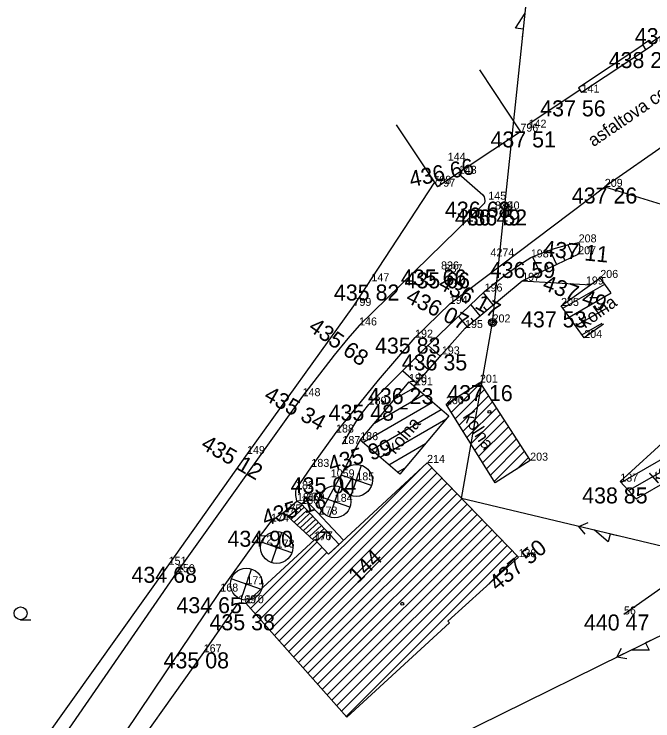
# Model space of a CAD drawing. Extents: x -559180 to -551373, y -1076947 to -1072071.
# Drawn here: x -553944.39 to -553904.49, y -1073808.45 to -1073764.28 of the extents above; entities that cross this region are included whole.
import ezdxf

# ---------------------------------------------------------------- set-up
doc = ezdxf.new("R2010")
doc.units = 0
for name, color, linetype in [('12_PLOTY', 7, 'Continuous'), ('14_BUDOVY', 7, 'Continuous'), ('17_KOMUNIKACE', 7, 'Continuous'), ('18_POLOHOPIS', 7, 'Continuous'), ('1_VODA_ZN', 7, 'Continuous'), ('20_EL_ZN', 7, 'Continuous'), ('26_SRAFY', 7, 'Continuous'), ('27_HRANA_PATA', 7, 'Continuous'), ('28_VODA', 7, 'Continuous'), ('32', 7, 'Continuous'), ('34_ZELEN', 7, 'Continuous'), ('3_BODY', 7, 'Continuous'), ('45_ZN_KULTURY', 7, 'Continuous'), ('47_ZN_STAV_OBJ$', 7, 'Continuous'), ('52_POPIS_UCELOVY', 7, 'Continuous'), ('54_C_POPISNA', 7, 'Continuous'), ('6_VYSKY', 7, 'Continuous'), ('NNnadzemní', 7, 'Continuous')]:
    doc.layers.add(name, color=color, linetype=linetype)

# ---------------------------------------------------------------- blocks, each defined once
blk = doc.blocks.new('STJ')
at = {"layer": '34_ZELEN'}
for p, q in [((-0.327, -0.945), (0.327, 0.945)), ((0.945, -0.327), (-0.945, 0.327))]:
    blk.add_line(p, q, dxfattribs=at)
for radius in [1, 0.0496]:
    blk.add_circle((0, 0), radius, dxfattribs=at)
blk = doc.blocks.new('SLB')
at = {"layer": '20_EL_ZN'}
for radius in [0.25, 0.158, 0.05]:
    blk.add_circle((0, 0), radius, dxfattribs=at)
blk = doc.blocks.new('BZ')
at = {"layer": '47_ZN_STAV_OBJ$'}
blk.add_circle((0, 0), 0.0875, dxfattribs=at)
blk = doc.blocks.new('BD')
at = {"layer": '47_ZN_STAV_OBJ$'}
blk.add_line((-0.25, 0), (0.25, 0), dxfattribs=at)
blk = doc.blocks.new('ZAHRAD')
at = {"layer": '45_ZN_KULTURY'}
blk.add_line((0, 0), (0.65, 0.003), dxfattribs=at)
blk.add_circle((0, 0.403), 0.403, dxfattribs=at)
blk = doc.blocks.new('POINT_DISPLAY')
blk.add_line((0, 0), (0, 0))
blk = doc.blocks.new('ELNN')
at = {"layer": '20_EL_ZN'}
for p, q in [((0.5, 0), (0.5, 0.5)), ((0.5, 0.5), (1.5, 0)), ((0, 0), (0.5, 0)), ((1.5, 0), (2.5, 0))]:
    blk.add_line(p, q, dxfattribs=at)
blk.add_lwpolyline([(2, 0.375), (2.5, 0), (2, -0.375)], dxfattribs=at)

msp = doc.modelspace()

# ---------------------------------------------------------------- linework, layer by layer
at = {"layer": '12_PLOTY'}
for p, q in [((-553903.619, -1073765.439), (-553904.61, -1073766.083)), ((-553905.138, -1073766.192), (-553904.72, -1073765.916)), ((-553904.72, -1073765.916), (-553904.499, -1073766.25)), ((-553905.116, -1073766.226), (-553909.138, -1073768.889)), ((-553904.499, -1073766.25), (-553908.94, -1073769.19)), ((-553905.138, -1073766.192), (-553904.917, -1073766.526)), ((-553909.039, -1073769.04), (-553912.349, -1073771.23)), ((-553909.138, -1073768.889), (-553908.94, -1073769.19)), ((-553918.135, -1073774.791), (-553923.19, -1073782.52)), ((-553916.22, -1073783.9), (-553912.65, -1073780.95)), ((-553912.65, -1073780.95), (-553908.368, -1073781.197)), ((-553923.19, -1073782.52), (-553929.84, -1073791.77)), ((-553917.67, -1073785.55), (-553916.22, -1073783.9)), ((-553919.403, -1073787.541), (-553917.67, -1073785.55)), ((-553929.84, -1073791.77), (-553934.74, -1073798.7)), ((-553897.01, -1073795.21), (-553906.29, -1073801.8)), ((-553934.74, -1073798.7), (-553942.47, -1073809.52)), ((-553932.55, -1073804.17), (-553930.39, -1073801.1)), ((-553930.39, -1073801.1), (-553929.91, -1073801.1)), ((-553936.85, -1073810.22), (-553932.55, -1073804.17))]:
    msp.add_line(p, q, dxfattribs=at)
at = {"layer": '14_BUDOVY'}
for p, q in [((-553915.328, -1073767.756), (-553912.76, -1073771.63)), ((-553920.518, -1073771.196), (-553917.95, -1073775.07)), ((-553912.76, -1073771.63), (-553917.95, -1073775.07)), ((-553910.22, -1073782.52), (-553907.77, -1073780.77)), ((-553907.118, -1073781.682), (-553907.77, -1073780.77)), ((-553908.77, -1073784.52), (-553910.22, -1073782.52)), ((-553907.577, -1073783.655), (-553908.77, -1073784.52)), ((-553922.77, -1073790.91), (-553919.72, -1073787.27)), ((-553919.72, -1073787.27), (-553917.24, -1073789.39)), ((-553917.41, -1073788.66), (-553915.29, -1073787.31)), ((-553915.29, -1073787.31), (-553912.15, -1073792.19)), ((-553914.34, -1073793.58), (-553917.41, -1073788.66)), ((-553901.64, -1073789.01), (-553906.52, -1073793.5)), ((-553917.24, -1073789.39), (-553920.3, -1073793.04)), ((-553920.3, -1073793.04), (-553922.77, -1073790.91)), ((-553912.15, -1073792.19), (-553914.34, -1073793.58)), ((-553924.747, -1073798.031), (-553918.59, -1073792.33)), ((-553918.59, -1073792.33), (-553912.88, -1073798.22)), ((-553905.536, -1073794.569), (-553906.52, -1073793.5)), ((-553929.91, -1073801.1), (-553925.6, -1073797.11)), ((-553925.6, -1073797.11), (-553924.747, -1073798.031)), ((-553912.88, -1073798.22), (-553917.298, -1073802.222)), ((-553923.6, -1073808.22), (-553929.91, -1073801.1)), ((-553917.2, -1073802.33), (-553923.6, -1073808.22)), ((-553917.298, -1073802.222), (-553917.2, -1073802.33))]:
    msp.add_line(p, q, dxfattribs=at)
at = {"layer": '17_KOMUNIKACE'}
for p, q in [((-553893.518, -1073765.319), (-553907.49, -1073775.08)), ((-553916.61, -1073774.26), (-553915.103, -1073775.587)), ((-553917.18, -1073782.39), (-553907.49, -1073775.08)), ((-553915, -1073776.104), (-553922.84, -1073783.74)), ((-553919.34, -1073784.5), (-553917.18, -1073782.39)), ((-553926.37, -1073788.16), (-553934.22, -1073799.16)), ((-553925.82, -1073792.58), (-553924.28, -1073790.43)), ((-553926.78, -1073793.97), (-553925.82, -1073792.58)), ((-553929.38, -1073797.36), (-553928.34, -1073796)), ((-553931.51, -1073800.37), (-553929.38, -1073797.36)), ((-553934.22, -1073799.16), (-553941.81, -1073810.13)), ((-553937.46, -1073809.19), (-553931.51, -1073800.37))]:
    msp.add_line(p, q, dxfattribs=at)
for points in [[(-553915.103, -1073775.587), (-553915.035, -1073775.701), (-553915, -1073775.809), (-553914.979, -1073775.962), (-553915, -1073776.104)], [(-553922.84, -1073783.74), (-553923.536, -1073784.55), (-553924.4, -1073785.596), (-553926.37, -1073788.16)], [(-553924.28, -1073790.43), (-553921.628, -1073787.165), (-553919.34, -1073784.5)], [(-553926.72, -1073794.72), (-553926.757, -1073794.577), (-553926.791, -1073794.361), (-553926.791, -1073794.145), (-553926.78, -1073793.97)], [(-553928.34, -1073796), (-553927.905, -1073795.645), (-553927.7, -1073795.497), (-553927.56, -1073795.42)]]:
    msp.add_lwpolyline(points, dxfattribs=at)
at = {"layer": '18_POLOHOPIS'}
for p, q in [((-553927.56, -1073795.42), (-553926.72, -1073794.72)), ((-553926.45, -1073794.89), (-553926.72, -1073794.72)), ((-553926.12, -1073794.69), (-553926.45, -1073794.89)), ((-553923.814, -1073797.167), (-553926.12, -1073794.69)), ((-553927.28, -1073795.681), (-553926.397, -1073794.945)), ((-553926.262, -1073795.091), (-553927.091, -1073795.856)), ((-553926.085, -1073795.281), (-553926.9, -1073796.034)), ((-553924.09, -1073797.424), (-553926.449, -1073794.89)), ((-553927.56, -1073795.42), (-553925.672, -1073797.177)), ((-553925.908, -1073795.471), (-553926.709, -1073796.212)), ((-553925.731, -1073795.661), (-553926.519, -1073796.389)), ((-553925.553, -1073795.852), (-553926.327, -1073796.567)), ((-553925.377, -1073796.042), (-553926.137, -1073796.744)), ((-553925.199, -1073796.233), (-553925.946, -1073796.922)), ((-553925.022, -1073796.423), (-553925.755, -1073797.1)), ((-553924.845, -1073796.613), (-553925.497, -1073797.215)), ((-553924.09, -1073797.424), (-553924.747, -1073798.031))]:
    msp.add_line(p, q, dxfattribs=at)
at = {"layer": '26_SRAFY'}
for p, q in [((-553909.806, -1073778.709), (-553909.46, -1073779.437)), ((-553910.928, -1073779.04), (-553910.505, -1073779.933)), ((-553912.011, -1073779.454), (-553911.549, -1073780.428)), ((-553910.077, -1073779.486), (-553909.983, -1073779.685)), ((-553911.151, -1073779.919), (-553911.027, -1073780.18)), ((-553915.095, -1073781.71), (-553914.476, -1073782.459)), ((-553915.866, -1073782.447), (-553915.296, -1073783.136)), ((-553915.064, -1073782.582), (-553914.886, -1073782.798)), ((-553916.636, -1073783.183), (-553916.115, -1073783.814)), ((-553915.869, -1073783.277), (-553915.706, -1073783.475)), ((-553918.534, -1073784.997), (-553917.769, -1073785.663)), ((-553919.324, -1073785.782), (-553918.498, -1073786.501)), ((-553918.372, -1073785.874), (-553918.133, -1073786.082)), ((-553920.114, -1073786.567), (-553919.227, -1073787.339)), ((-553919.12, -1073786.697), (-553918.863, -1073786.92))]:
    msp.add_line(p, q, dxfattribs=at)
at = {"layer": '27_HRANA_PATA'}
for p, q in [((-553907.49, -1073775.08), (-553901.04, -1073777.08)), ((-553912.65, -1073780.95), (-553909.15, -1073779.29)), ((-553925.31, -1073795.56), (-553922.77, -1073790.91))]:
    msp.add_line(p, q, dxfattribs=at)
for points in [[(-553912.11, -1073779.49), (-553911.335, -1073779.177), (-553910.562, -1073778.916), (-553909.733, -1073778.689), (-553909.12, -1073778.55)], [(-553909.15, -1073779.29), (-553909.113, -1073779.218), (-553909.079, -1073779.132), (-553909.05, -1073779.024), (-553909.04, -1073778.916), (-553909.03, -1073778.823), (-553909.04, -1073778.723), (-553909.073, -1073778.632), (-553909.12, -1073778.55)], [(-553915, -1073781.62), (-553914.447, -1073781.167), (-553913.561, -1073780.473), (-553912.789, -1073779.939), (-553912.11, -1073779.49)], [(-553922.24, -1073788.69), (-553918.709, -1073785.164), (-553915, -1073781.62)], [(-553923.88, -1073791.15), (-553923.037, -1073789.779), (-553922.628, -1073789.188), (-553922.24, -1073788.69)]]:
    msp.add_lwpolyline(points, dxfattribs=at)
at = {"layer": '32'}
for p, q in [((-553910.112, -1073782.669), (-553907.488, -1073781.154)), ((-553909.714, -1073783.218), (-553907.087, -1073781.702)), ((-553909.315, -1073783.768), (-553907.307, -1073782.609)), ((-553908.917, -1073784.317), (-553907.653, -1073783.587)), ((-553917.084, -1073789.182), (-553915.259, -1073787.357)), ((-553920.606, -1073788.328), (-553919.339, -1073787.596)), ((-553916.84, -1073789.574), (-553915.01, -1073787.745)), ((-553921.871, -1073789.838), (-553918.794, -1073788.061)), ((-553916.595, -1073789.966), (-553914.761, -1073788.132)), ((-553922.613, -1073791.045), (-553918.25, -1073788.526)), ((-553917.329, -1073788.79), (-553916.827, -1073788.289)), ((-553916.351, -1073790.358), (-553914.512, -1073788.519)), ((-553922.072, -1073791.512), (-553917.706, -1073788.992)), ((-553916.106, -1073790.75), (-553914.263, -1073788.906)), ((-553915.862, -1073791.142), (-553914.014, -1073789.294)), ((-553921.53, -1073791.979), (-553917.422, -1073789.607)), ((-553915.617, -1073791.533), (-553913.764, -1073789.681)), ((-553915.372, -1073791.925), (-553913.515, -1073790.068)), ((-553915.128, -1073792.317), (-553913.266, -1073790.455)), ((-553906.473, -1073793.551), (-553900.482, -1073790.092)), ((-553914.883, -1073792.709), (-553913.017, -1073790.843)), ((-553906.004, -1073794.06), (-553899.966, -1073790.574)), ((-553920.989, -1073792.446), (-553918.688, -1073791.118)), ((-553914.639, -1073793.101), (-553912.768, -1073791.23)), ((-553914.394, -1073793.493), (-553912.519, -1073791.617)), ((-553912.986, -1073792.72), (-553912.269, -1073792.004)), ((-553905.536, -1073794.569), (-553901.468, -1073792.221)), ((-553928.427, -1073802.774), (-553918.291, -1073792.638)), ((-553920.448, -1073792.913), (-553919.955, -1073792.628)), ((-553928.726, -1073802.436), (-553918.983, -1073792.694)), ((-553928.128, -1073803.111), (-553917.978, -1073792.961)), ((-553927.829, -1073803.449), (-553917.665, -1073793.285)), ((-553927.53, -1073803.786), (-553917.351, -1073793.608)), ((-553927.231, -1073804.123), (-553917.038, -1073793.931)), ((-553926.932, -1073804.461), (-553916.725, -1073794.254)), ((-553926.633, -1073804.798), (-553916.412, -1073794.577)), ((-553926.334, -1073805.136), (-553916.098, -1073794.9)), ((-553926.035, -1073805.473), (-553915.785, -1073795.223)), ((-553925.736, -1073805.81), (-553915.472, -1073795.547)), ((-553925.437, -1073806.148), (-553915.158, -1073795.87)), ((-553925.138, -1073806.485), (-553914.845, -1073796.193)), ((-553924.838, -1073806.823), (-553914.532, -1073796.516)), ((-553924.539, -1073807.16), (-553914.219, -1073796.839)), ((-553929.623, -1073801.424), (-553925.46, -1073797.261)), ((-553924.24, -1073807.497), (-553913.905, -1073797.162)), ((-553923.941, -1073807.835), (-553913.592, -1073797.485)), ((-553929.324, -1073801.762), (-553925.154, -1073797.592)), ((-553929.025, -1073802.099), (-553924.848, -1073797.922)), ((-553923.642, -1073808.172), (-553913.279, -1073797.809)), ((-553914.728, -1073799.894), (-553912.966, -1073798.132))]:
    msp.add_line(p, q, dxfattribs=at)
at = {"layer": 'NNnadzemní'}
for p, q in [((-553914.5, -1073783.55), (-553911.765, -1073757.499)), ((-553916.44, -1073794.548), (-553914.5, -1073783.55)), ((-553896.38, -1073799.36), (-553916.44, -1073794.548)), ((-553896.38, -1073799.36), (-553934.334, -1073818.083))]:
    msp.add_line(p, q, dxfattribs=at)

# ---------------------------------------------------------------- block references
at = {"layer": '1_VODA_ZN'}
for p in [(-553904.5, -1073766.25), (-553908.94, -1073769.19), (-553912.25, -1073771.38), (-553912.76, -1073771.63), (-553917.3, -1073773.44), (-553916.61, -1073774.26), (-553918.2, -1073774.89), (-553917.95, -1073775.07), (-553907.49, -1073775.08), (-553914.35, -1073776.49), (-553914.35, -1073776.49), (-553914.35, -1073776.49), (-553913.93, -1073776.49), (-553913.93, -1073776.49), (-553913.93, -1073776.49), (-553917.652, -1073778.514), (-553917.65, -1073778.51), (-553909.12, -1073778.55), (-553909.15, -1073779.29), (-553914.631, -1073779.428), (-553914.631, -1073779.428), (-553912.11, -1073779.49), (-553917.72, -1073780.24), (-553917.72, -1073780.24), (-553917.72, -1073780.24), (-553917.5, -1073780.42), (-553917.5, -1073780.42), (-553917.5, -1073780.42), (-553922.07, -1073780.98), (-553912.65, -1073780.95), (-553908.67, -1073781.18), (-553907.77, -1073780.77), (-553915, -1073781.62), (-553917.18, -1073782.39), (-553923.19, -1073782.52), (-553910.22, -1073782.52), (-553922.84, -1073783.74), (-553914.5, -1073783.55), (-553916.22, -1073783.9), (-553919.34, -1073784.5), (-553908.77, -1073784.52), (-553917.67, -1073785.55), (-553919.72, -1073787.27), (-553915.29, -1073787.31), (-553919.35, -1073787.48), (-553926.37, -1073788.16), (-553922.24, -1073788.69), (-553917.41, -1073788.66), (-553924.28, -1073790.43), (-553923.88, -1073791.15), (-553922.77, -1073790.91), (-553929.84, -1073791.77), (-553912.15, -1073792.19), (-553925.82, -1073792.58), (-553918.59, -1073792.33), (-553924.61, -1073793.23), (-553923.01, -1073793.42), (-553906.52, -1073793.5), (-553926.78, -1073793.97), (-553926.72, -1073794.72), (-553926.12, -1073794.69), (-553924.36, -1073794.76), (-553926.45, -1073794.89), (-553927.56, -1073795.42), (-553925.31, -1073795.56), (-553928.34, -1073796), (-553929.38, -1073797.36), (-553925.69, -1073797.16), (-553925.6, -1073797.11), (-553927.99, -1073797.62), (-553912.88, -1073798.22), (-553934.74, -1073798.7), (-553934.22, -1073799.16), (-553929.88, -1073799.91), (-553931.51, -1073800.37), (-553930.39, -1073801.1), (-553929.91, -1073801.1), (-553906.29, -1073801.8), (-553932.55, -1073804.17)]:
    msp.add_blockref('POINT_DISPLAY', p, dxfattribs=at)
at = {"layer": '20_EL_ZN'}
for p, xscale, yscale, rotation in [((-553912.628, -1073765.719), 0.99999887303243, 0.9999988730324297, 84.0067747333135), ((-553906.674, -1073796.891), 1.0000007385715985, 1.0000007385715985, 166.5106903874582), ((-553904.489, -1073803.36), 0.9999995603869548, 0.999999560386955, -153.74243471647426)]:
    msp.add_blockref('ELNN', p, dxfattribs=dict(at, xscale=xscale, yscale=yscale, rotation=rotation))
msp.add_blockref('SLB', (-553914.5, -1073783.55), dxfattribs=at)
at = {"layer": '28_VODA'}
msp.add_blockref('POINT_DISPLAY', (-553914.631, -1073779.428), dxfattribs=at)
at = {"layer": '34_ZELEN'}
for p in [(-553923.01, -1073793.42), (-553924.36, -1073794.76), (-553927.99, -1073797.62), (-553929.88, -1073799.91)]:
    msp.add_blockref('STJ', p, dxfattribs=at)
at = {"layer": '45_ZN_KULTURY'}
msp.add_blockref('ZAHRAD', (-553943.989, -1073802.131), dxfattribs=at)
at = {"layer": '47_ZN_STAV_OBJ$'}
for name, p in [('BD', (-553908.174, -1073781.988)), ('BD', (-553920.061, -1073788.925)), ('BZ', (-553914.7, -1073789.136)), ('BZ', (-553920.142, -1073801.13))]:
    msp.add_blockref(name, p, dxfattribs=at)

# ---------------------------------------------------------------- texts
at = {"layer": '3_BODY'}
for s, p in [('141', (-553908.94, -1073769.19)), ('142', (-553912.25, -1073771.38)), ('796', (-553912.76, -1073771.63)), ('144', (-553917.3, -1073773.44)), ('143', (-553916.61, -1073774.26)), ('798', (-553918.2, -1073774.89)), ('797', (-553917.95, -1073775.07)), ('209', (-553907.49, -1073775.08)), ('145', (-553914.77, -1073775.88)), ('839', (-553914.35, -1073776.49)), ('839', (-553914.35, -1073776.49)), ('839', (-553914.35, -1073776.49)), ('840', (-553913.93, -1073776.49)), ('840', (-553913.93, -1073776.49)), ('840', (-553913.93, -1073776.49)), ('208', (-553909.12, -1073778.55)), ('4274', (-553914.631, -1073779.428)), ('207', (-553909.15, -1073779.29)), ('198', (-553912.11, -1073779.49)), ('836', (-553917.72, -1073780.24)), ('836', (-553917.72, -1073780.24)), ('836', (-553917.72, -1073780.24)), ('837', (-553917.5, -1073780.42)), ('837', (-553917.5, -1073780.42)), ('837', (-553917.5, -1073780.42)), ('206', (-553907.77, -1073780.77)), ('147', (-553922.07, -1073780.98)), ('197', (-553912.65, -1073780.95)), ('199', (-553908.67, -1073781.18)), ('196', (-553915, -1073781.62)), ('799', (-553923.19, -1073782.52)), ('194', (-553917.18, -1073782.39)), ('205', (-553910.22, -1073782.52)), ('146', (-553922.84, -1073783.74)), ('195', (-553916.22, -1073783.9)), ('202', (-553914.5, -1073783.55)), ('192', (-553919.34, -1073784.5)), ('204', (-553908.77, -1073784.52)), ('193', (-553917.67, -1073785.55)), ('190', (-553919.72, -1073787.27)), ('201', (-553915.29, -1073787.31)), ('191', (-553919.35, -1073787.48)), ('148', (-553926.37, -1073788.16)), ('189', (-553922.24, -1073788.69)), ('200', (-553917.41, -1073788.66)), ('188', (-553924.28, -1073790.43)), ('186', (-553922.77, -1073790.91)), ('187', (-553923.88, -1073791.15)), ('149', (-553929.84, -1073791.77)), ('203', (-553912.15, -1073792.19)), ('183', (-553925.82, -1073792.58)), ('214', (-553918.59, -1073792.33)), ('1059', (-553924.61, -1073793.23)), ('185', (-553923.01, -1073793.42)), ('137', (-553906.52, -1073793.5)), ('182', (-553926.78, -1073793.97)), ('181', (-553926.72, -1073794.72)), ('180', (-553926.45, -1073794.89)), ('179', (-553926.12, -1073794.69)), ('184', (-553924.36, -1073794.76)), ('175', (-553927.56, -1073795.42)), ('178', (-553925.31, -1073795.56)), ('174', (-553928.34, -1073796)), ('177', (-553925.6, -1073797.11)), ('172', (-553929.38, -1073797.36)), ('176', (-553925.69, -1073797.16)), ('173', (-553927.99, -1073797.62)), ('138', (-553912.88, -1073798.22)), ('151', (-553934.74, -1073798.7)), ('150', (-553934.22, -1073799.16)), ('171', (-553929.88, -1073799.91)), ('168', (-553931.51, -1073800.37)), ('169', (-553930.39, -1073801.1)), ('170', (-553929.91, -1073801.1)), ('56', (-553906.29, -1073801.8)), ('167', (-553932.55, -1073804.17))]:
    msp.add_text(s, height=0.5, dxfattribs=at).set_placement(p)
at = {"layer": '52_POPIS_UCELOVY'}
for s, rotation, p in [('asfaltova cesta', 34.3509, (-553908.204, -1073772.606)), ('kolna', 35.9445, (-553908.723, -1073783.954)), ('kolna', 302.4949, (-553916.393, -1073789.442)), ('kolna', 50.04, (-553920.589, -1073791.84)), ('kolna', 42.6166, (-553904.221, -1073793.667))]:
    msp.add_text(s, height=0.8, rotation=rotation, dxfattribs=at).set_placement(p)
at = {"layer": '54_C_POPISNA'}
msp.add_text('144', height=1, rotation=42.7978, dxfattribs=at).set_placement((-553922.948, -1073799.904))
at = {"layer": '6_VYSKY'}
for s, p in [('438 39', (-553905.615, -1073766.159)), ('438 28', (-553907.247, -1073767.655)), ('437 56', (-553911.525, -1073770.673)), ('437 51', (-553914.631, -1073772.614)), ('437 26', (-553909.551, -1073776.12)), ('436 68', (-553917.476, -1073777.001)), ('436 49', (-553916.855, -1073777.49)), ('436 52', (-553916.435, -1073777.49)), ('436 59', (-553914.676, -1073780.773)), ('435 66', (-553920.225, -1073781.24)), ('435 66', (-553920.005, -1073781.42)), ('435 82', (-553924.414, -1073782.181)), ('437 53', (-553912.725, -1073783.863)), ('435 83', (-553921.845, -1073785.5)), ('436 35', (-553920.175, -1073786.55)), ('436 23', (-553922.286, -1073788.653)), ('437 16', (-553917.332, -1073788.471)), ('435 48', (-553924.745, -1073789.69)), ('435 04', (-553927.115, -1073794.23)), ('438 85', (-553908.904, -1073794.863)), ('434 90', (-553931.065, -1073797.57)), ('434 68', (-553937.062, -1073799.822)), ('434 65', (-553934.252, -1073801.725)), ('435 38', (-553932.188, -1073802.791)), ('440 47', (-553908.795, -1073802.8)), ('435 08', (-553935.055, -1073805.17))]:
    msp.add_text(s, height=1, dxfattribs=at).set_placement(p)
for s, rotation, p in [('436 66', 12.1086, (-553919.588, -1073775.107)), ('437 11', 354.3485, (-553911.376, -1073779.414)), ('436 17', 331.5714, (-553917.965, -1073781.387)), ('437 49', 339.8498, (-553911.448, -1073781.486)), ('436 07', 333.419, (-553919.992, -1073782.241)), ('435 68', 325.2878, (-553926.07, -1073784.006)), ('435 34', 330.7279, (-553928.852, -1073788.345)), ('435 12', 329.8321, (-553932.79, -1073791.389)), ('435 99', 16.5934, (-553924.606, -1073792.928)), ('435 18', 17.5777, (-553928.715, -1073796.29)), ('437 50', 39.139, (-553914.207, -1073800.382))]:
    msp.add_text(s, height=1, rotation=rotation, dxfattribs=at).set_placement(p)

doc.saveas('drawing.dxf')
